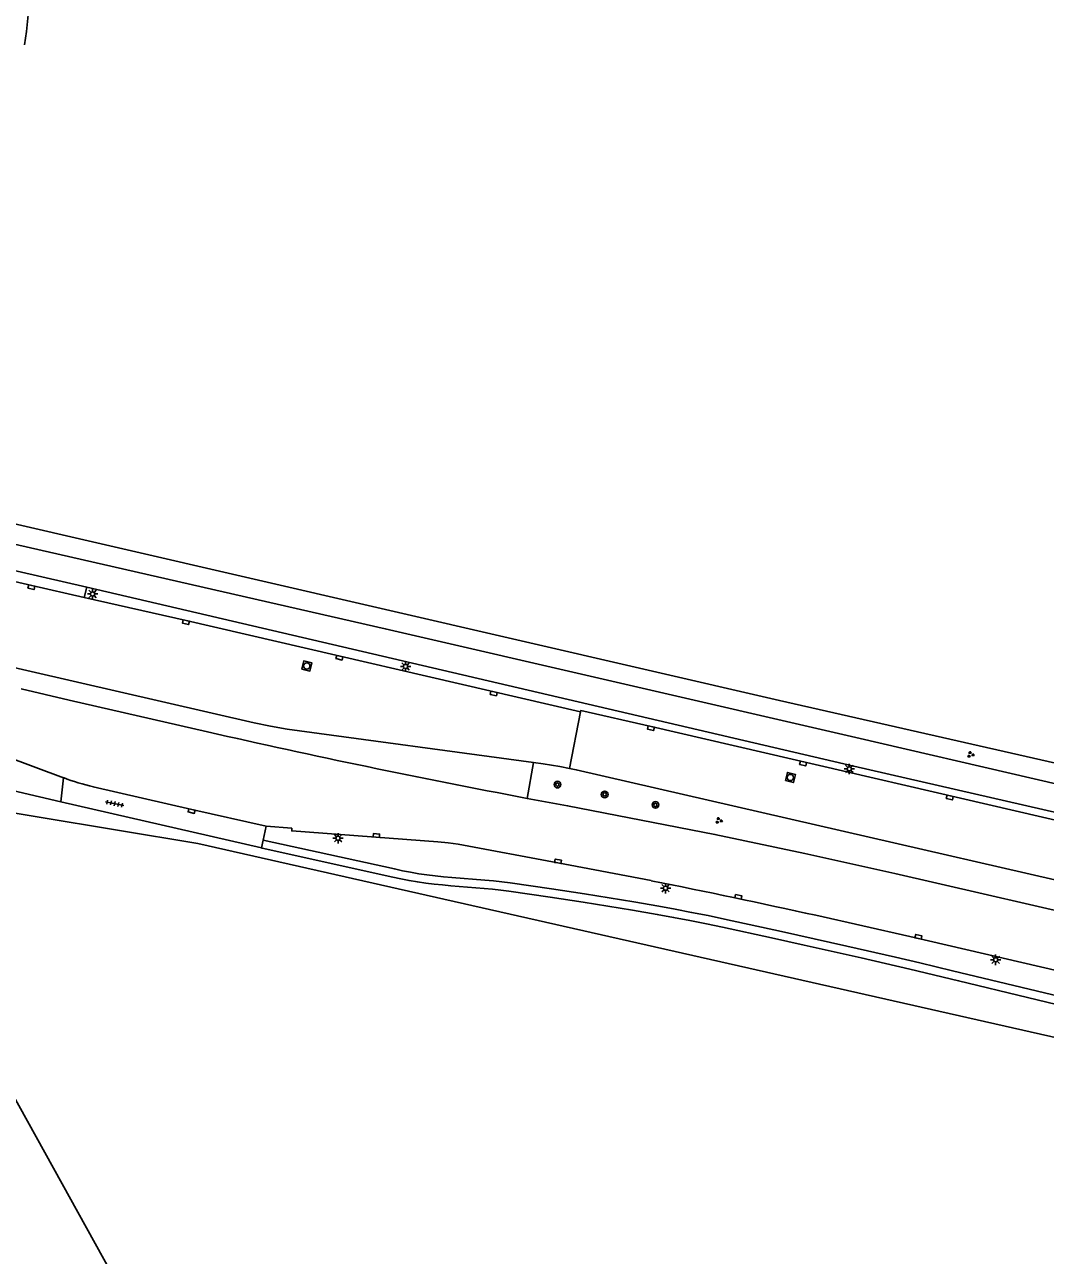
# Model space of a CAD drawing. Extents: x 124000 to 129000, y 395500 to 397503.
# Drawn here: x 128755.5 to 128877.7, y 397083.8 to 397231.2 of the extents above; entities that cross this region are included whole.
import ezdxf

# ---------------------------------------------------------------- set-up
doc = ezdxf.new("R2010")
doc.units = 0
for name, color, linetype in [('gg-afsc-hekwerk', 7, 'Continuous'), ('gg-knt-onverhard', 7, 'Continuous'), ('gg-knt-verharding', 7, 'Continuous'), ('gg-knt-verharding nz', 7, 'Continuous'), ('gt-grn-groengrens', 7, 'Continuous'), ('gt-symb-boom', 7, 'Continuous'), ('gt-symb-groenvak', 7, 'Continuous'), ('gt-symb-kolk', 7, 'Continuous'), ('gt-symb-lichtmast', 7, 'Continuous'), ('gt-symb-rioolschacht', 7, 'Continuous'), ('gt-symb-tegel verharding', 7, 'Continuous')]:
    doc.layers.add(name, color=color, linetype=linetype)

# ---------------------------------------------------------------- blocks, each defined once
blk = doc.blocks.new('gt0-KOLK')
at = {"layer": 'gt-symb-kolk'}
blk.add_lwpolyline([(0, 0), (0.38, 0), (0.38, 0.4), (-0.38, 0.4), (-0.38, 0), (0, 0)], dxfattribs=at)
blk = doc.blocks.new('gt0-RS')
at = {"layer": 'gt-symb-rioolschacht'}
blk.add_lwpolyline([(-0.5, -0.5), (0.5, -0.5), (0.5, 0.5), (-0.5, 0.5)], close=True, dxfattribs=at)
blk.add_circle((0, 0), 0.375, dxfattribs=at)
blk = doc.blocks.new('gt0-LMAST')
at = {"layer": 'gt-symb-lichtmast'}
for p, q in [((-0.18, 0.17), (-0.45, 0.44)), ((-0.01, 0.25), (-0.01, 0.62)), ((0.17, 0.17), (0.44, 0.44)), ((-0.26, 0), (-0.63, 0)), ((-0.18, -0.18), (-0.45, -0.45)), ((-0.01, -0.25), (-0.01, -0.63)), ((0.44, -0.45), (0.17, -0.18)), ((0.24, 0), (0.62, 0))]:
    blk.add_line(p, q, dxfattribs=at)
blk.add_circle((-0.01, 0), 0.25, dxfattribs=at)
blk = doc.blocks.new('gt0-GRVAK')
at = {"layer": 'gt-symb-groenvak'}
for p, q in [((-0.11, 0.19), (-0.23, 0.24)), ((-0.18, 0.15), (0.09, 0.15)), ((-0.09, 0.21), (-0.16, 0.32)), ((-0.05, 0.21), (-0.05, 0.39)), ((0, 0.21), (0.06, 0.32)), ((0.01, 0.19), (0.13, 0.24)), ((0.26, -0.05), (0.2, 0.06)), ((0.3, -0.05), (0.3, 0.13)), ((0.35, -0.05), (0.41, 0.06)), ((-0.25, -0.23), (-0.36, -0.18)), ((-0.32, -0.26), (-0.05, -0.26)), ((-0.23, -0.21), (-0.29, -0.09)), ((-0.18, -0.2), (-0.18, -0.02)), ((-0.14, -0.21), (-0.07, -0.09)), ((-0.12, -0.23), (0, -0.18)), ((0.24, -0.07), (0.12, -0.02)), ((0.17, -0.11), (0.44, -0.11)), ((0.37, -0.07), (0.49, -0.02))]:
    blk.add_line(p, q, dxfattribs=at)
blk = doc.blocks.new('gt0-BOOM')
at = {"layer": 'gt-symb-boom'}
for radius in [0.4, 0.2]:
    blk.add_circle((0, 0), radius, dxfattribs=at)
blk = doc.blocks.new('gt0-TEG1')
at = {"layer": 'gt-symb-tegel verharding'}
for p, q in [((-1.12, 0), (1.13, 0)), ((-0.9, -0.25), (-0.9, 0.25)), ((-0.45, -0.25), (-0.45, 0.25)), ((0, -0.25), (0, 0.25)), ((0.45, -0.25), (0.45, 0.25)), ((0.9, -0.25), (0.9, 0.25))]:
    blk.add_line(p, q, dxfattribs=at)

msp = doc.modelspace()

# ---------------------------------------------------------------- linework, layer by layer
at = {"layer": 'gg-afsc-hekwerk'}
msp.add_lwpolyline([(128750.93, 397172.15), (128845.88, 397150.24), (128918.85, 397133.66)], dxfattribs=at)
at = {"layer": 'gg-knt-onverhard'}
for points in [[(128755.44, 397228.73), (128755.7, 397230.34), (128755.9, 397232.33)], [(128883.12, 397113.88), (128866.6, 397117.86), (128862.71, 397118.79), (128859.78, 397119.47), (128853.93, 397120.81), (128850.03, 397121.69), (128846.12, 397122.56), (128839.28, 397124.04), (128837.32, 397124.46), (128835.35, 397124.85), (128833.38, 397125.23), (128831.41, 397125.59), (128828.45, 397126.1), (128825.49, 397126.59), (128822.52, 397127.05), (128818.56, 397127.65), (128813.61, 397128.39), (128812.61, 397128.51), (128811.61, 397128.62), (128810.6, 397128.71), (128806.62, 397129.04), (128805.62, 397129.12), (128804.64, 397129.23), (128803.65, 397129.34), (128802.68, 397129.48), (128801.7, 397129.65), (128800.74, 397129.84), (128799.76, 397130.05), (128784.05, 397133.51)], [(128883.86, 397112.67), (128867.34, 397116.65), (128861.5, 397118.04), (128855.66, 397119.39), (128848.83, 397120.93), (128844.93, 397121.79), (128839.07, 397123.07), (128837.12, 397123.48), (128835.16, 397123.87), (128833.2, 397124.24), (128831.24, 397124.6), (128828.28, 397125.11), (128825.33, 397125.6), (128822.37, 397126.06), (128818.41, 397126.66), (128813.48, 397127.4), (128812.49, 397127.52), (128811.51, 397127.63), (128810.52, 397127.72), (128806.53, 397128.04), (128805.53, 397128.13), (128804.53, 397128.23), (128803.53, 397128.35), (128802.52, 397128.49), (128801.52, 397128.66), (128800.53, 397128.86), (128799.55, 397129.08), (128783.92, 397132.52), (128783.85, 397132.58)]]:
    msp.add_lwpolyline(points, dxfattribs=at)
at = {"layer": 'gg-knt-verharding'}
for p, q in [((128743.4, 397168.29), (128762.91, 397163.8)), ((128762.91, 397163.8), (128762.6, 397162.57)), ((128730.91, 397144.73), (128759.81, 397138.1)), ((128753.19, 397143.55), (128760.12, 397140.98)), ((128816.43, 397142.79), (128815.67, 397138.5)), ((128760.12, 397140.98), (128759.81, 397138.1)), ((128759.81, 397138.1), (128783.85, 397132.58)), ((128784.05, 397133.51), (128784.41, 397135.17)), ((128783.85, 397132.58), (128784.05, 397133.51))]:
    msp.add_line(p, q, dxfattribs=at)
for points in [[(128918.39, 397131.16), (128897.73, 397135.9), (128855.04, 397145.79), (128798.65, 397158.82), (128751.95, 397169.45)], [(128762.6, 397162.57), (128756.32, 397163.99), (128743.11, 397167.04)], [(128762.91, 397163.8), (128854.78, 397142.35), (128895.71, 397132.96), (128914.52, 397128.67)], [(128822.05, 397148.87), (128774.83, 397159.79), (128762.6, 397162.57)], [(128734.52, 397158.69), (128782.96, 397147.53), (128784.93, 397147.14), (128786.91, 397146.79), (128816.43, 397142.79)], [(128755.05, 397151.6), (128760.81, 397150.26), (128777.37, 397146.47)], [(128914.31, 397127.73), (128887.71, 397133.84), (128830.52, 397147.1), (128822.08, 397149.01), (128822.05, 397148.87)], [(128820.73, 397142.08), (128819.55, 397142.3), (128817.56, 397142.64), (128816.43, 397142.79)], [(128913.94, 397120.68), (128821.54, 397141.92), (128820.73, 397142.08)], [(128763.69, 397139.87), (128775.5, 397137.18), (128784.41, 397135.17)], [(128815.67, 397138.5), (128820.49, 397137.61), (128838.15, 397134.18), (128848.92, 397131.89), (128859.68, 397129.52), (128913.12, 397117.21)], [(128784.41, 397135.17), (128787.46, 397134.92), (128787.46, 397134.61), (128804.97, 397133.29), (128806.19, 397133.19), (128807.4, 397133), (128819.32, 397130.77), (128830.52, 397128.65)], [(128913.61, 397109.96), (128883.87, 397116.78), (128861.49, 397121.95), (128850.22, 397124.5)]]:
    msp.add_lwpolyline(points, dxfattribs=at)
for centre, radius, start, end in [((129003.64, 398138.41), 1017.42, 257.15054, 259.35339), ((128769.56, 397165.02), 25.82, 248.5691, 256.8764), ((128619.97, 396079.35), 1070.21, 77.57571, 78.65372)]:
    msp.add_arc(centre, radius, start, end, dxfattribs=at)
at = {"layer": 'gg-knt-verharding nz'}
msp.add_line((128822.05, 397148.87), (128820.73, 397142.08), dxfattribs=at)
at = {"layer": 'gt-grn-groengrens'}
for points in [[(128966.86, 397091.92), (128923.03, 397102.16), (128922.13, 397100.09), (128776.21, 397133.09), (128737.67, 397139.47)], [(128737.67, 397139.47), (128737.67, 397132.55), (128777.02, 397061.5)]]:
    msp.add_lwpolyline(points, dxfattribs=at)

# ---------------------------------------------------------------- block references
at = {"layer": 'gt-symb-boom'}
for p in [(128819.28, 397140.15), (128824.94, 397138.97), (128831.02, 397137.72)]:
    msp.add_blockref('gt0-BOOM', p, dxfattribs=at)
at = {"layer": 'gt-symb-groenvak'}
for p in [(128868.76, 397143.75), (128838.6, 397135.85)]:
    msp.add_blockref('gt0-GRVAK', p, dxfattribs=at)
at = {"layer": 'gt-symb-kolk'}
for p, rotation in [((128756.32, 397163.99), 167.18321464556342), ((128774.83, 397159.79), 166.99328630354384), ((128793.21, 397155.54), 166.96001934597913), ((128811.69, 397151.26), 167.03441638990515), ((128830.52, 397147.1), 166.96001934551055), ((128848.75, 397142.87), 166.96001934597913), ((128866.32, 397138.8), 166.93461261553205), ((128775.5, 397137.18), 167.17534601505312), ((128797.58, 397133.86), -4.256962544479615), ((128819.32, 397130.77), -10.607262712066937), ((128840.92, 397126.51), -11.916088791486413), ((128862.48, 397121.73), -12.72486350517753)]:
    msp.add_blockref('gt0-KOLK', p, dxfattribs=dict(at, rotation=rotation))
at = {"layer": 'gt-symb-lichtmast'}
for p in [(128763.61, 397162.98), (128801.1, 397154.3), (128854.25, 397142.03), (128793.01, 397133.73), (128832.24, 397127.74), (128871.78, 397119.17)]:
    msp.add_blockref('gt0-LMAST', p, dxfattribs=at)
at = {"layer": 'gt-symb-rioolschacht'}
for p, rotation in [((128789.26, 397154.35), -13.99514036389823), ((128847.19, 397141), -14.143886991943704)]:
    msp.add_blockref('gt0-RS', p, dxfattribs=dict(at, rotation=rotation))
at = {"layer": 'gt-symb-tegel verharding', "rotation": -11.534620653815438}
msp.add_blockref('gt0-TEG1', (128766.24, 397137.87), dxfattribs=at)

doc.saveas('drawing.dxf')
